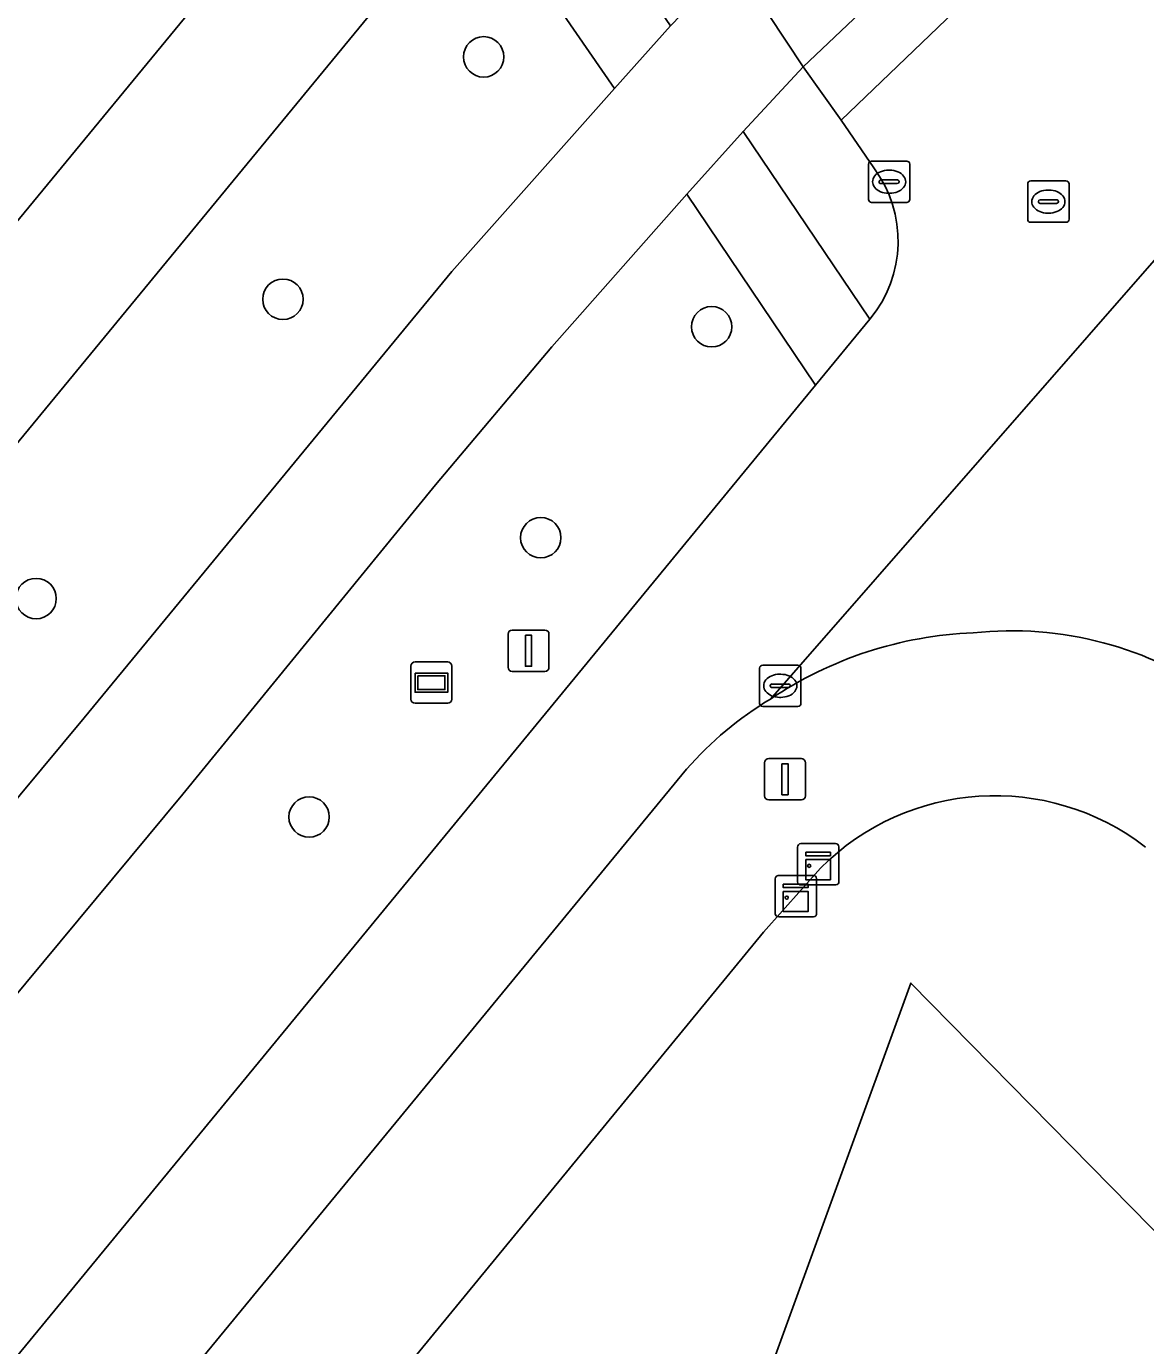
# Model space of a CAD drawing. Extents: x 155275 to 156265, y 382654 to 383635.
# Drawn here: x 155692.35 to 155719.42, y 383108.89 to 383140.81 of the extents above; entities that cross this region are included whole.
import ezdxf

# ---------------------------------------------------------------- set-up
doc = ezdxf.new("R2010")
doc.units = 0
for name, color, linetype in [('IMGEO_Berm_groen', 7, 'Continuous'), ('IMGEO_Boom', 7, 'Continuous'), ('IMGEO_Fietspad_gesloten', 7, 'Continuous'), ('IMGEO_Groenvoorziening', 7, 'Continuous'), ('IMGEO_Kast', 7, 'Continuous'), ('IMGEO_Kolk', 7, 'Continuous'), ('IMGEO_Lichtmast', 7, 'Continuous'), ('IMGEO_Rijbaan_lokaal_gesloten', 7, 'Continuous'), ('IMGEO_Rioolput', 7, 'Continuous'), ('IMGEO_Verkeersbordpaal', 7, 'Continuous'), ('IMGEO_Verkeerseiland_groen', 7, 'Continuous'), ('IMGEO_Voetpad_open', 7, 'Continuous'), ('IMGEO_Wegwijzer', 7, 'Continuous')]:
    doc.layers.add(name, color=color, linetype=linetype)

msp = doc.modelspace()

# ---------------------------------------------------------------- linework, layer by layer
at = {"layer": 'IMGEO_Berm_groen'}
for points in [[(155644.459, 383064.506), (155661.118, 383084.828), (155693.747, 383124.076), (155702.643, 383134.878), (155706.581, 383139.306), (155703.21, 383144.19), (155580.772, 382995.445), (155576.965, 382990.82)], [(155679.74, 383093.59), (155711.442, 383132.126), (155708.331, 383136.749), (155705.062, 383133.055), (155702.244, 383129.715), (155696.136, 383122.234), (155669.504, 383090.181), (155602.123, 383008.412), (155578.449, 382979.563)]]:
    msp.add_lwpolyline(points, dxfattribs=at)
at = {"layer": 'IMGEO_Boom'}
for centre in [(155703.413, 383140.068), (155698.557, 383134.204), (155708.928, 383133.54), (155704.794, 383128.437), (155692.586, 383126.965), (155699.19, 383121.681)]:
    msp.add_circle(centre, 0.489, dxfattribs=at)
at = {"layer": 'IMGEO_Fietspad_gesloten'}
for points in [[(155734.364, 383158.688), (155736.122, 383159.946), (155746.38, 383166.026), (155748.833, 383167.37), (155754.161, 383169.392), (155752.458, 383171.919), (155746.768, 383169.687), (155737.33, 383164.295), (155732.625, 383161.384), (155731.183, 383160.388), (155728.121, 383158.274), (155725.286, 383156.112), (155721.101, 383152.757), (155713.276, 383146.158), (155713.119, 383146.004), (155709.446, 383142.395), (155711.139, 383139.825), (155715.259, 383143.736), (155717.169, 383145.467), (155724.569, 383151.507), (155729.564, 383155.479), (155729.772, 383155.623), (155731.403, 383156.712)], [(155602.123, 383008.412), (155669.504, 383090.181), (155696.136, 383122.234), (155702.244, 383129.715), (155705.062, 383133.055), (155708.331, 383136.749), (155709.688, 383138.266), (155711.139, 383139.825), (155709.446, 383142.395), (155707.929, 383140.815), (155706.581, 383139.306), (155702.643, 383134.878), (155693.747, 383124.076), (155661.118, 383084.828), (155644.459, 383064.506), (155599.926, 383010.505), (155576.394, 382981.806), (155578.449, 382979.563)]]:
    msp.add_lwpolyline(points, close=True, dxfattribs=at)
at = {"layer": 'IMGEO_Groenvoorziening'}
msp.add_lwpolyline([(155711.557, 383120.441), (155710.18, 383118.898), (155700.795, 383107.463), (155705.355, 383100.781), (155723.942, 383073.542), (155742.553, 383046.304)], dxfattribs=at)
for points in [[(155713.131, 383103.008), (155716.162, 383105.465), (155718.377, 383104.051), (155721.087, 383104.513), (155721.868, 383105.903), (155721.483, 383109.794), (155713.748, 383117.663), (155710.278, 383108.131), (155710.316, 383103.298)], [(155713.131, 383103.008), (155710.316, 383103.298), (155710.278, 383108.131), (155713.748, 383117.663), (155721.483, 383109.794), (155721.868, 383105.903), (155723.632, 383104.671), (155727.762, 383105.051), (155727.804, 383104.992), (155742.897, 383084.163), (155743.556, 383083.253), (155751.257, 383073.438), (155753.999, 383067.834), (155752.202, 383062.412), (155749.467, 383059.929), (155747.367, 383059.538), (155740.681, 383066.236), (155731.593, 383071.669), (155723.652, 383083.455), (155716.242, 383095.037), (155715.841, 383102.729)]]:
    msp.add_lwpolyline(points, close=True, dxfattribs=at)
msp.add_arc((155715.781, 383116.234), 5.962, 52.3287, 135.1177, dxfattribs=at)
at = {"layer": 'IMGEO_Kast'}
for p, q in [((155711.007, 383120.112), (155711.007, 383120.953)), ((155711.007, 383120.953), (155711.007, 383120.112)), ((155711.082, 383121.037), (155711.923, 383121.037)), ((155711.923, 383121.037), (155711.082, 383121.037)), ((155712.007, 383120.962), (155712.007, 383120.121)), ((155712.007, 383120.121), (155712.007, 383120.962)), ((155710.465, 383119.342), (155710.465, 383120.183)), ((155710.465, 383120.183), (155710.465, 383119.342)), ((155710.54, 383120.267), (155711.381, 383120.267)), ((155711.381, 383120.267), (155710.54, 383120.267)), ((155711.465, 383120.192), (155711.465, 383119.351)), ((155711.465, 383119.351), (155711.465, 383120.192)), ((155711.932, 383120.037), (155711.091, 383120.037)), ((155711.091, 383120.037), (155711.932, 383120.037)), ((155711.39, 383119.267), (155710.549, 383119.267)), ((155710.549, 383119.267), (155711.39, 383119.267))]:
    msp.add_line(p, q, dxfattribs=at)
for points in [[(155711.202, 383120.827), (155711.802, 383120.827), (155711.802, 383120.742), (155711.202, 383120.742), (155711.202, 383120.827)], [(155711.202, 383120.652), (155711.802, 383120.652), (155711.802, 383120.163), (155711.202, 383120.163), (155711.202, 383120.652)], [(155710.66, 383120.057), (155711.26, 383120.057), (155711.26, 383119.972), (155710.66, 383119.972), (155710.66, 383120.057)], [(155710.66, 383119.882), (155711.26, 383119.882), (155711.26, 383119.393), (155710.66, 383119.393), (155710.66, 383119.882)]]:
    msp.add_lwpolyline(points, dxfattribs=at)
for centre in [(155711.286, 383120.501), (155710.744, 383119.731)]:
    msp.add_circle(centre, 0.0377, dxfattribs=at)
for centre, start, end in [((155711.085, 383120.959), 92.4484, 184.2845), ((155711.085, 383120.959), 92.4484, 184.2845), ((155711.929, 383120.959), 2.4484, 94.2845), ((155711.929, 383120.959), 2.4484, 94.2845), ((155710.543, 383120.189), 92.4484, 184.2845), ((155710.543, 383120.189), 92.4484, 184.2845), ((155711.387, 383120.189), 2.4484, 94.2845), ((155711.387, 383120.189), 2.4484, 94.2845), ((155711.085, 383120.115), 182.4484, 274.2845), ((155711.085, 383120.115), 182.4484, 274.2845), ((155711.929, 383120.115), 272.4484, 4.2845), ((155711.929, 383120.115), 272.4484, 4.2845), ((155710.543, 383119.345), 182.4484, 274.2845), ((155710.543, 383119.345), 182.4484, 274.2845), ((155711.387, 383119.345), 272.4484, 4.2845), ((155711.387, 383119.345), 272.4484, 4.2845)]:
    msp.add_arc(centre, 0.0779, start, end, dxfattribs=at)
at = {"layer": 'IMGEO_Kolk'}
for p, q in [((155712.72, 383136.621), (155712.72, 383137.473)), ((155712.795, 383137.547), (155713.647, 383137.547)), ((155713.721, 383137.473), (155713.721, 383136.621)), ((155713.022, 383137.09), (155713.42, 383137.09)), ((155713.208, 383137.327), (155713.233, 383137.327)), ((155712.979, 383137.041), (155712.979, 383137.053)), ((155713.417, 383137.004), (155713.019, 383137.004)), ((155713.231, 383136.767), (155713.206, 383136.767)), ((155713.463, 383137.053), (155713.463, 383137.041)), ((155713.647, 383136.547), (155712.795, 383136.547)), ((155710.087, 383124.429), (155710.087, 383125.281)), ((155710.162, 383125.355), (155711.014, 383125.355)), ((155711.088, 383125.281), (155711.088, 383124.429)), ((155710.575, 383125.135), (155710.6, 383125.135)), ((155710.346, 383124.849), (155710.346, 383124.861)), ((155710.784, 383124.812), (155710.386, 383124.812)), ((155710.389, 383124.898), (155710.787, 383124.898)), ((155710.83, 383124.861), (155710.83, 383124.849)), ((155711.014, 383124.355), (155710.162, 383124.355)), ((155710.598, 383124.575), (155710.573, 383124.575))]:
    msp.add_line(p, q, dxfattribs=at)
for points in [[(155712.72, 383136.621), (155712.72, 383137.473)], [(155712.795, 383137.547), (155713.647, 383137.547)], [(155713.721, 383137.473), (155713.721, 383136.621)], [(155713.647, 383136.547), (155712.795, 383136.547)], [(155710.087, 383124.429), (155710.087, 383125.281)], [(155710.162, 383125.355), (155711.014, 383125.355)], [(155711.088, 383125.281), (155711.088, 383124.429)], [(155711.014, 383124.355), (155710.162, 383124.355)]]:
    msp.add_lwpolyline(points, dxfattribs=at)
for centre, radius, start, end in [((155712.797, 383137.471), 0.0765, 91.552, 178.448), ((155712.797, 383137.471), 0.0765, 91.552, 178.448), ((155713.645, 383137.471), 0.0765, 1.552, 88.448), ((155713.645, 383137.471), 0.0765, 1.552, 88.448), ((155713.019, 383137.05), 0.0403, 85.8775, 175.7526), ((155713.424, 383137.052), 0.0386, 1.7309, 96.639), ((155713.016, 383137.04), 0.0366, 178.938, 274.7102), ((155713.42, 383137.047), 0.043, 264.8664, 352.4533), ((155712.797, 383136.623), 0.0765, 181.552, 268.448), ((155712.797, 383136.623), 0.0765, 181.552, 268.448), ((155713.645, 383136.623), 0.0765, 271.552, 358.448), ((155713.645, 383136.623), 0.0765, 271.552, 358.448), ((155710.164, 383125.279), 0.0765, 91.552, 178.448), ((155710.164, 383125.279), 0.0765, 91.552, 178.448), ((155711.012, 383125.279), 0.0765, 1.552, 88.448), ((155711.012, 383125.279), 0.0765, 1.552, 88.448), ((155710.386, 383124.858), 0.0403, 85.8775, 175.7526), ((155710.383, 383124.848), 0.0366, 178.938, 274.7102), ((155710.787, 383124.855), 0.043, 264.8664, 352.4533), ((155710.791, 383124.86), 0.0386, 1.7309, 96.639), ((155710.164, 383124.431), 0.0765, 181.552, 268.448), ((155710.164, 383124.431), 0.0765, 181.552, 268.448), ((155711.012, 383124.431), 0.0765, 271.552, 358.448), ((155711.012, 383124.431), 0.0765, 271.552, 358.448)]:
    msp.add_arc(centre, radius, start, end, dxfattribs=at)
for centre, major_axis, ratio, start_param, end_param in [((155713.207, 383137.047), (-0.387, 0.002), 0.722429, 4.712389, 7.853982), ((155713.232, 383137.047), (-0.39, 0.002), 0.717154, 1.570796, 4.712389), ((155710.574, 383124.855), (-0.387, 0.002), 0.722429, 4.712389, 7.853982), ((155710.599, 383124.855), (-0.39, 0.002), 0.717154, 1.570796, 4.712389)]:
    msp.add_ellipse(centre, major_axis=major_axis, ratio=ratio, start_param=start_param, end_param=end_param, dxfattribs=at)
at = {"layer": 'IMGEO_Lichtmast'}
for p, q in [((155710.308, 383123.093), (155711.098, 383123.093)), ((155711.098, 383123.093), (155710.308, 383123.093)), ((155710.208, 383122.193), (155710.208, 383122.993)), ((155710.208, 383122.993), (155710.208, 383122.193)), ((155711.198, 383122.993), (155711.198, 383122.193)), ((155711.198, 383122.193), (155711.198, 383122.993)), ((155711.098, 383122.093), (155710.308, 383122.093)), ((155710.308, 383122.093), (155711.098, 383122.093))]:
    msp.add_line(p, q, dxfattribs=at)
msp.add_lwpolyline([(155710.628, 383122.968), (155710.778, 383122.968), (155710.778, 383122.218), (155710.628, 383122.218), (155710.628, 383122.968)], dxfattribs=at)
for centre, start, end in [((155710.308, 383122.993), 90, 180), ((155710.308, 383122.993), 90, 180), ((155711.098, 383122.993), 0, 90), ((155711.098, 383122.993), 360, 90), ((155710.308, 383122.193), 180, 270), ((155710.308, 383122.193), 180, 270), ((155711.098, 383122.193), 270, 0), ((155711.098, 383122.193), 270, 0)]:
    msp.add_arc(centre, 0.1, start, end, dxfattribs=at)
at = {"layer": 'IMGEO_Rijbaan_lokaal_gesloten'}
for points in [[(155697.712, 383142.856), (155696.967, 383141.972), (155641.768, 383074.955), (155637.979, 383070.355), (155630.017, 383060.689), (155626.23, 383056.091), (155578.114, 382997.717), (155580.772, 382995.445), (155703.21, 383144.19)], [(155716.749, 383143.04), (155712.06, 383138.533), (155712.848, 383137.382)], [(155710.348, 383124.534), (155720.595, 383136.236), (155720.992, 383136.689)], [(155720.595, 383136.236), (155710.348, 383124.534)], [(155712.754, 383133.721), (155711.442, 383132.126), (155679.74, 383093.59), (155589.051, 382983.35), (155591.698, 382981.075), (155596.474, 382986.965), (155631.252, 383029.213), (155635.105, 383033.893), (155643.042, 383043.534), (155646.823, 383048.128), (155682.427, 383091.379)], [(155682.427, 383091.379), (155708.323, 383122.836)]]:
    msp.add_lwpolyline(points, dxfattribs=at)
msp.add_lwpolyline([(155712.06, 383138.533), (155716.749, 383143.04), (155715.259, 383143.736), (155711.139, 383139.825)], close=True, dxfattribs=at)
for centre, radius, start, end in [((155710.48, 383135.611), 2.957, 320.2656, 36.7928), ((155715.627, 383116.68), 9.463, 92.2529, 123.9079), ((155716.181, 383117.517), 8.668, 54.258, 96.1353), ((155714.661, 383117.334), 8.393, 120.9219, 139.039)]:
    msp.add_arc(centre, radius, start, end, dxfattribs=at)
at = {"layer": 'IMGEO_Rioolput'}
for p, q in [((155716.647, 383137.067), (155717.499, 383137.067)), ((155716.572, 383136.141), (155716.572, 383136.993)), ((155717.06, 383136.847), (155717.085, 383136.847)), ((155717.573, 383136.993), (155717.573, 383136.141)), ((155716.831, 383136.561), (155716.831, 383136.573)), ((155717.269, 383136.524), (155716.871, 383136.524)), ((155716.874, 383136.61), (155717.272, 383136.61)), ((155717.315, 383136.573), (155717.315, 383136.561)), ((155717.083, 383136.287), (155717.058, 383136.287)), ((155717.499, 383136.067), (155716.647, 383136.067))]:
    msp.add_line(p, q, dxfattribs=at)
for points in [[(155716.647, 383137.067), (155717.499, 383137.067)], [(155716.572, 383136.141), (155716.572, 383136.993)], [(155717.573, 383136.993), (155717.573, 383136.141)], [(155717.499, 383136.067), (155716.647, 383136.067)]]:
    msp.add_lwpolyline(points, dxfattribs=at)
for centre, radius, start, end in [((155716.649, 383136.991), 0.0765, 91.552, 178.448), ((155716.649, 383136.991), 0.0765, 91.552, 178.448), ((155717.497, 383136.991), 0.0765, 1.552, 88.448), ((155717.497, 383136.991), 0.0765, 1.552, 88.448), ((155716.871, 383136.57), 0.0403, 85.8775, 175.7526), ((155716.868, 383136.56), 0.0366, 178.938, 274.7102), ((155717.272, 383136.567), 0.043, 264.8664, 352.4533), ((155717.276, 383136.572), 0.0386, 1.7309, 96.639), ((155716.649, 383136.143), 0.0765, 181.552, 268.448), ((155716.649, 383136.143), 0.0765, 181.552, 268.448), ((155717.497, 383136.143), 0.0765, 271.552, 358.448), ((155717.497, 383136.143), 0.0765, 271.552, 358.448)]:
    msp.add_arc(centre, radius, start, end, dxfattribs=at)
for centre, major_axis, ratio, start_param, end_param in [((155717.059, 383136.567), (-0.387, 0.002), 0.722429, 4.712389, 7.853982), ((155717.084, 383136.567), (-0.39, 0.002), 0.717154, 1.570796, 4.712389)]:
    msp.add_ellipse(centre, major_axis=major_axis, ratio=ratio, start_param=start_param, end_param=end_param, dxfattribs=at)
at = {"layer": 'IMGEO_Verkeersbordpaal'}
for p, q in [((155704.003, 383125.303), (155704.003, 383126.103)), ((155704.003, 383126.103), (155704.003, 383125.303)), ((155704.103, 383126.203), (155704.893, 383126.203)), ((155704.893, 383126.203), (155704.103, 383126.203)), ((155704.993, 383126.103), (155704.993, 383125.303)), ((155704.993, 383125.303), (155704.993, 383126.103)), ((155704.893, 383125.203), (155704.103, 383125.203)), ((155704.103, 383125.203), (155704.893, 383125.203))]:
    msp.add_line(p, q, dxfattribs=at)
msp.add_lwpolyline([(155704.423, 383126.078), (155704.573, 383126.078), (155704.573, 383125.328), (155704.423, 383125.328), (155704.423, 383126.078)], dxfattribs=at)
for centre, start, end in [((155704.103, 383126.103), 90, 180), ((155704.103, 383126.103), 90, 180), ((155704.893, 383126.103), 0, 90), ((155704.893, 383126.103), 360, 90), ((155704.103, 383125.303), 180, 270), ((155704.103, 383125.303), 180, 270), ((155704.893, 383125.303), 270, 0), ((155704.893, 383125.303), 270, 0)]:
    msp.add_arc(centre, 0.1, start, end, dxfattribs=at)
at = {"layer": 'IMGEO_Verkeerseiland_groen'}
msp.add_lwpolyline([(155712.848, 383137.382), (155712.06, 383138.533), (155711.139, 383139.825), (155709.688, 383138.266), (155712.754, 383133.721)], dxfattribs=at)
msp.add_arc((155710.48, 383135.611), 2.957, 320.2656, 36.7928, dxfattribs=at)
at = {"layer": 'IMGEO_Voetpad_open'}
for points in [[(155703.655, 383144.671), (155703.21, 383144.19), (155706.581, 383139.306), (155707.929, 383140.815), (155704.734, 383145.491)], [(155626.23, 383056.091), (155630.017, 383060.689), (155637.979, 383070.355), (155641.768, 383074.955), (155696.967, 383141.972), (155697.712, 383142.856)], [(155708.323, 383122.836), (155682.427, 383091.379), (155646.823, 383048.128), (155643.042, 383043.534), (155635.105, 383033.893), (155631.252, 383029.213), (155596.474, 382986.965), (155591.698, 382981.075), (155586.805, 382975.087)], [(155641.208, 383035.014), (155646.075, 383040.922), (155649.839, 383045.475), (155663.693, 383062.31), (155667.686, 383067.169), (155673.789, 383074.572), (155688.288, 383092.165), (155691.311, 383095.856), (155695.788, 383101.322), (155696.789, 383102.582), (155700.795, 383107.463), (155710.18, 383118.898), (155711.557, 383120.441)]]:
    msp.add_lwpolyline(points, dxfattribs=at)
msp.add_lwpolyline([(155709.688, 383138.266), (155708.331, 383136.749), (155711.442, 383132.126), (155712.754, 383133.721)], close=True, dxfattribs=at)
for centre, radius, start, end in [((155715.627, 383116.68), 9.463, 92.2529, 123.9079), ((155716.181, 383117.517), 8.668, 54.258, 96.1353), ((155714.661, 383117.334), 8.393, 120.9219, 139.039), ((155715.781, 383116.234), 5.962, 52.3287, 135.1177)]:
    msp.add_arc(centre, radius, start, end, dxfattribs=at)
at = {"layer": 'IMGEO_Wegwijzer'}
for p, q in [((155701.653, 383124.531), (155701.653, 383125.331)), ((155701.653, 383125.331), (155701.653, 383124.531)), ((155701.753, 383125.431), (155702.543, 383125.431)), ((155702.543, 383125.431), (155701.753, 383125.431)), ((155702.643, 383125.331), (155702.643, 383124.531)), ((155702.643, 383124.531), (155702.643, 383125.331)), ((155702.543, 383124.431), (155701.753, 383124.431)), ((155701.753, 383124.431), (155702.543, 383124.431))]:
    msp.add_line(p, q, dxfattribs=at)
for points in [[(155701.754, 383125.163), (155702.542, 383125.163), (155702.542, 383124.699), (155701.754, 383124.699), (155701.754, 383125.163)], [(155701.819, 383125.098), (155701.819, 383124.764), (155702.477, 383124.764), (155702.477, 383125.098), (155701.819, 383125.098)]]:
    msp.add_lwpolyline(points, dxfattribs=at)
for centre, start, end in [((155701.753, 383125.331), 90, 180), ((155701.753, 383125.331), 90, 180), ((155702.543, 383125.331), 0, 90), ((155702.543, 383125.331), 360, 90), ((155701.753, 383124.531), 180, 270), ((155701.753, 383124.531), 180, 270), ((155702.543, 383124.531), 270, 0), ((155702.543, 383124.531), 270, 0)]:
    msp.add_arc(centre, 0.1, start, end, dxfattribs=at)

doc.saveas('drawing.dxf')
